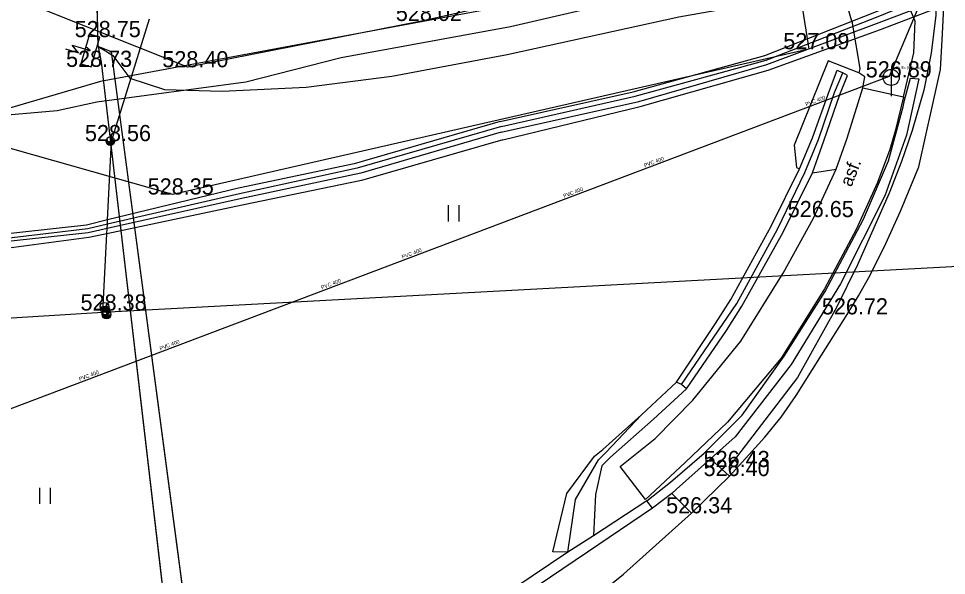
# Model space of a CAD drawing. Extents: x -669393 to -668650, y -1126925 to -1126294.
# Drawn here: x -669021.36 to -668978.28, y -1126896.89 to -1126871.02 of the extents above; entities that cross this region are included whole.
import ezdxf

# ---------------------------------------------------------------- set-up
doc = ezdxf.new("R2010")
doc.units = 0
for name, color, linetype in [('G_Bod_tecka', 7, 'Continuous'), ('G_Bod_vyska', 7, 'Continuous'), ('G_Breh_Teren', 7, 'Continuous'), ('G_Cesty_Schody', 7, 'Continuous'), ('G_Plochy_zpevnene', 7, 'Continuous'), ('G_Ploty', 7, 'Continuous'), ('G_Popisy_povrchu', 7, 'Continuous'), ('G_Site-kanalizace', 7, 'Continuous'), ('G_Site-Rozvadece', 7, 'Continuous'), ('G_Site-Sloupy', 7, 'Continuous'), ('G_Z_ELsilove_nadz_kotovane', 7, 'Continuous'), ('G_Z_ELsilove_podz_kotovane', 7, 'Continuous'), ('G_Z_KANAL_podz_kotovane', 7, 'Continuous'), ('G_Z_SPOJE_podz_geodeticky', 7, 'Continuous'), ('G_Z_SPOJE_podz_kotovane', 7, 'Continuous'), ('G_Z_SPOJE_podz_priblizne', 7, 'Continuous'), ('G_Zabradli_Svodidla', 7, 'Continuous'), ('G_Zelen-okraj', 7, 'Continuous'), ('G_Zelen-Znacky', 7, 'Continuous'), ('Vrstva 10', 7, 'Continuous'), ('Vrstva 17', 7, 'Continuous'), ('Vrstva 2', 7, 'Continuous'), ('Vrstva 3', 7, 'Continuous'), ('Vrstva 5', 7, 'Continuous'), ('Vrstva 62', 7, 'Continuous'), ('Vrstva 8', 7, 'Continuous')]:
    doc.layers.add(name, color=color, linetype=linetype)

msp = doc.modelspace()

# ---------------------------------------------------------------- linework, layer by layer
at = {"layer": 'G_Bod_tecka'}
for p, q in [((-669002.66, -1126871.13), (-669002.66, -1126871.13)), ((-669017.59, -1126871.88), (-669017.59, -1126871.88)), ((-668984.67, -1126872.44), (-668984.67, -1126872.44)), ((-669017.99, -1126873.26), (-669017.99, -1126873.26)), ((-669013.5, -1126873.28), (-669013.5, -1126873.28)), ((-668980.85, -1126873.75), (-668980.85, -1126873.75)), ((-669017.1, -1126876.71), (-669017.1, -1126876.71)), ((-669014.2, -1126879.19), (-669014.2, -1126879.19)), ((-668984.46, -1126880.24), (-668984.46, -1126880.24)), ((-669017.32, -1126884.58), (-669017.32, -1126884.58)), ((-668982.89, -1126884.76), (-668982.89, -1126884.76)), ((-668988.38, -1126891.85), (-668988.38, -1126891.85)), ((-668988.36, -1126892.27), (-668988.36, -1126892.27)), ((-668990.12, -1126894), (-668990.12, -1126894))]:
    msp.add_line(p, q, dxfattribs=at)
at = {"layer": 'G_Breh_Teren'}
msp.add_line((-668992.44, -1126889.42), (-668990.81, -1126887.9), dxfattribs=at)
for points in [[(-668990.59, -1126888.02), (-668988.02, -1126884.25), (-668986.12, -1126880.8), (-668984.86, -1126878.16), (-668984.22, -1126876.63), (-668983.48, -1126874.45), (-668983.1, -1126873.54)], [(-668990.35, -1126888.22), (-668991.88, -1126889.62), (-668993.88, -1126891.39), (-668994.28, -1126891.8), (-668994.58, -1126893.13), (-668994.67, -1126895.04)], [(-668995.86, -1126895.8), (-668996.56, -1126895.79), (-668995.91, -1126893.08), (-668994.62, -1126891.34), (-668994.24, -1126891.03), (-668992.44, -1126889.42)], [(-668995.86, -1126895.8), (-668995.51, -1126893.36), (-668994.44, -1126891.52), (-668994.1, -1126891.18), (-668992.44, -1126889.42)]]:
    msp.add_lwpolyline(points, dxfattribs=at)
at = {"layer": 'G_Cesty_Schody'}
for points in [[(-668982.67, -1126871.13), (-668983.16, -1126869.48), (-668983.84, -1126867.18), (-668984.37, -1126863.5)], [(-668980.28, -1126874.66), (-668979.8, -1126872.61), (-668979.73, -1126871.14), (-668980.49, -1126869.33)], [(-668982.67, -1126871.13), (-668982.31, -1126873.34), (-668982.35, -1126873.53)], [(-668982.16, -1126874.23), (-668980.28, -1126874.66), (-668980.66, -1126876.24), (-668980.91, -1126877.1), (-668981.48, -1126878.63), (-668982.47, -1126880.81), (-668983.94, -1126883.57), (-668985.96, -1126886.79), (-668988.45, -1126889.76), (-668990.41, -1126891.64), (-668992.25, -1126893.36)], [(-668992.25, -1126893.36), (-668993.43, -1126891.83), (-668991.81, -1126890.53), (-668990.05, -1126888.74), (-668987.83, -1126886), (-668985.86, -1126882.85), (-668984.45, -1126880.29), (-668983.4, -1126878.01)]]:
    msp.add_lwpolyline(points, dxfattribs=at)
at = {"layer": 'G_Plochy_zpevnene'}
for p, q in [((-668982.87, -1126873.66), (-668983.1, -1126873.54)), ((-668984.5, -1126878.19), (-668983.4, -1126878.01)), ((-668989.23, -1126891.47), (-668988.36, -1126892.27)), ((-668988.36, -1126892.27), (-668990.12, -1126894)), ((-668991.03, -1126893.08), (-668990.12, -1126894))]:
    msp.add_line(p, q, dxfattribs=at)
for points in [[(-668979.57, -1126877.9), (-668978.56, -1126873.38), (-668978.46, -1126871.73), (-668978.36, -1126869.52), (-668978.57, -1126866.9)], [(-668982.35, -1126873.53), (-668983.77, -1126872.98), (-668985.35, -1126876.89), (-668985.24, -1126877.94), (-668985.1, -1126877.99)], [(-668985.82, -1126886.7), (-668983.91, -1126883.7), (-668982.13, -1126880.33), (-668980.98, -1126877.62), (-668980.3, -1126875.12), (-668980.23, -1126874.8), (-668979.96, -1126873.79), (-668979.56, -1126873.81), (-668980.14, -1126876.43), (-668981.15, -1126879.25), (-668983.2, -1126883.34), (-668985.5, -1126887.08)], [(-668985.1, -1126877.99), (-668984.5, -1126876.55), (-668983.72, -1126874.36), (-668983.35, -1126873.41), (-668983.1, -1126873.54)], [(-668984.5, -1126878.19), (-668983.97, -1126876.7), (-668983.24, -1126874.55), (-668982.87, -1126873.66)], [(-668982.16, -1126874.23), (-668982.08, -1126873.73), (-668982.35, -1126873.53)], [(-668983.4, -1126878.01), (-668982.9, -1126876.58), (-668982.16, -1126874.23)], [(-668990.81, -1126887.9), (-668989, -1126885.18), (-668988.3, -1126884.07), (-668986.42, -1126880.66), (-668985.1, -1126877.99)], [(-668982.89, -1126884.76), (-668982.63, -1126884.33), (-668982.37, -1126883.9), (-668981.83, -1126882.94), (-668981.1, -1126881.47), (-668980.42, -1126879.96), (-668979.57, -1126877.9)], [(-668990.35, -1126888.22), (-668988.49, -1126885.5), (-668987.79, -1126884.37), (-668985.86, -1126880.94), (-668984.5, -1126878.19)], [(-668988.36, -1126892.27), (-668986.72, -1126890.47), (-668985.95, -1126889.53), (-668985.26, -1126888.53), (-668984.08, -1126886.65), (-668982.89, -1126884.76)], [(-668985.5, -1126887.08), (-668988.09, -1126890.44), (-668989.23, -1126891.47), (-668990.81, -1126892.88), (-668991.03, -1126893.08), (-668991.93, -1126893.76), (-668992.19, -1126893.42), (-668991.1, -1126892.55), (-668989.53, -1126891.2), (-668987.77, -1126889.44), (-668985.82, -1126886.7)], [(-668990.35, -1126888.22), (-668990.59, -1126888.02), (-668990.81, -1126887.9)], [(-668992.19, -1126893.42), (-668994.67, -1126895.04), (-668995.86, -1126895.8)], [(-668991.93, -1126893.76), (-668994.94, -1126895.8), (-668998.91, -1126898.48), (-669000.35, -1126899.41), (-669003.1, -1126901.06), (-669005.56, -1126902.41), (-669007.75, -1126903.53), (-669011.64, -1126905.4), (-669017.52, -1126908.13), (-669020.44, -1126909.52), (-669023.34, -1126910.95), (-669025.5, -1126912.058)], [(-668995.87, -1126898.82), (-668994.37, -1126897.71), (-668993.28, -1126896.82), (-668990.12, -1126894)], [(-668995.86, -1126895.8), (-668999.17, -1126898.04), (-669000.6, -1126898.99), (-669003.34, -1126900.64), (-669005.8, -1126901.99), (-669007.98, -1126903.11), (-669011.87, -1126904.98), (-669017.74, -1126907.69), (-669020.67, -1126909.07), (-669023.6, -1126910.53)]]:
    msp.add_lwpolyline(points, dxfattribs=at)
at = {"layer": 'G_Ploty'}
msp.add_lwpolyline([(-668990.24, -1126868.37), (-669002.66, -1126871.13), (-669013.5, -1126873.28), (-669020.61, -1126870.44), (-669031.74, -1126866.39), (-669033.91, -1126864.19), (-669036.46, -1126861.23)], dxfattribs=at)
at = {"layer": 'G_Site-kanalizace'}
msp.add_line((-668980.85, -1126873.375), (-668980.85, -1126874.625), dxfattribs=at)
msp.add_circle((-668980.85, -1126873.75), 0.375, dxfattribs=at)
at = {"layer": 'G_Site-Rozvadece'}
for p, q in [((-669019.182, -1126872.427), (-669018.581, -1126872.601)), ((-669018.581, -1126872.601), (-669018.871, -1126872.257)), ((-669018.871, -1126872.257), (-669018.031, -1126872.5)), ((-669018.297, -1126872.538), (-669018.031, -1126872.5)), ((-669018.031, -1126872.5), (-669018.236, -1126872.326))]:
    msp.add_line(p, q, dxfattribs=at)
msp.add_lwpolyline([(-669018.07, -1126871.74), (-669018.47, -1126873.12), (-669017.99, -1126873.26), (-669017.59, -1126871.88)], close=True, dxfattribs=at)
at = {"layer": 'G_Site-Sloupy'}
for centre in [(-669017.1, -1126876.71), (-669017.37, -1126884.4), (-669017.32, -1126884.58), (-669017.28, -1126884.77)]:
    msp.add_circle(centre, 0.2, dxfattribs=at)
for centre, radius, start, end in [((-669017.1, -1126876.71), 0.18, 180, 0), ((-669017.1, -1126876.71), 0.16, 180, 0), ((-669017.1, -1126876.71), 0.14, 180, 0), ((-669017.1, -1126876.71), 0.12, 180, 0), ((-669017.1, -1126876.71), 0.1, 180, 0), ((-669017.1, -1126876.71), 0.08, 180, 0), ((-669017.1, -1126876.71), 0.06, 180, 0), ((-669017.1, -1126876.71), 0.04, 180, 0), ((-669017.1, -1126876.71), 0.02, 180, 0), ((-669017.37, -1126884.4), 0.18, 180, 0), ((-669017.37, -1126884.4), 0.16, 180, 0), ((-669017.37, -1126884.4), 0.14, 180, 0), ((-669017.37, -1126884.4), 0.12, 180, 0), ((-669017.37, -1126884.4), 0.1, 180, 0), ((-669017.37, -1126884.4), 0.08, 180, 0), ((-669017.37, -1126884.4), 0.06, 180, 0), ((-669017.37, -1126884.4), 0.04, 180, 0), ((-669017.37, -1126884.4), 0.02, 180, 0), ((-669017.32, -1126884.58), 0.18, 285.5239, 105.5239), ((-669017.32, -1126884.58), 0.16, 285.5239, 105.5239), ((-669017.32, -1126884.58), 0.14, 285.5239, 105.5239), ((-669017.32, -1126884.58), 0.12, 285.5239, 105.5239), ((-669017.32, -1126884.58), 0.1, 285.5239, 105.5239), ((-669017.32, -1126884.58), 0.08, 285.5239, 105.5239), ((-669017.32, -1126884.58), 0.06, 285.5239, 105.5239), ((-669017.32, -1126884.58), 0.04, 285.5239, 105.5239), ((-669017.32, -1126884.58), 0.02, 285.5239, 105.5239), ((-669017.28, -1126884.77), 0.18, 180, 0), ((-669017.28, -1126884.77), 0.16, 180, 0), ((-669017.28, -1126884.77), 0.14, 180, 0), ((-669017.28, -1126884.77), 0.12, 180, 0), ((-669017.28, -1126884.77), 0.1, 180, 0), ((-669017.28, -1126884.77), 0.08, 180, 0), ((-669017.28, -1126884.77), 0.06, 180, 0), ((-669017.28, -1126884.77), 0.04, 180, 0), ((-669017.28, -1126884.77), 0.02, 180, 0)]:
    msp.add_arc(centre, radius, start, end, dxfattribs=at)
at = {"layer": 'G_Z_ELsilove_nadz_kotovane'}
for points in [[(-669017.043, -1126876.715), (-669015.282, -1126871.023)], [(-669017.44, -1126884.66), (-669017.258, -1126881.014), (-669017.246, -1126880.769), (-669017.236, -1126880.571), (-669017.226, -1126880.371), (-669017.043, -1126876.715)], [(-669017.44, -1126884.66), (-668952.123, -1126881.144), (-668916.991, -1126893.997)], [(-669153.303, -1126893.392), (-669107.25, -1126890.33), (-669062.58, -1126887.43), (-669038.497, -1126885.952), (-669038.203, -1126885.934), (-669017.44, -1126884.66)]]:
    msp.add_lwpolyline(points, dxfattribs=at)
at = {"layer": 'G_Z_ELsilove_podz_kotovane'}
for points in [[(-669017.66, -1126872.32), (-669017.32, -1126872.52), (-669016.99, -1126872.74), (-669016.2, -1126873.79), (-669014.59, -1126874.31), (-669011.9, -1126874.39), (-669008.01, -1126874.21), (-669004.03, -1126873.7), (-668998.67, -1126872.68), (-668990.7, -1126870.94), (-668986.65, -1126870.22), (-668983.44, -1126869.78), (-668982.61, -1126869.01), (-668983.07, -1126861.94), (-668985.62, -1126845.02), (-668988.11, -1126838.21), (-668989.92, -1126833.67), (-668990.48, -1126832.73), (-668990.47, -1126831.41), (-668992.59, -1126824.81), (-668995.18, -1126816.66), (-668996.82, -1126811.82), (-668998.15, -1126808.4)], [(-669017.66, -1126872.32), (-669017.75, -1126868.55), (-668986.81, -1126864.69), (-668961.76, -1126861.43), (-668974.29, -1126824.76)], [(-668998.999, -1126875.796), (-668992.833, -1126874.42), (-668986.71, -1126872.729), (-668981.615, -1126870.723), (-668977.777, -1126869.124), (-668972.19, -1126867.199), (-668964.62, -1126865.262), (-668962.458, -1126864.708), (-668960.494, -1126864.619), (-668958.82, -1126865.162), (-668957.474, -1126865.751), (-668953.136, -1126867.815), (-668950.009, -1126871.174), (-668946.198, -1126874.351), (-668942.166, -1126877.842), (-668937.747, -1126881.855), (-668933.776, -1126884.563), (-668928.864, -1126887.234), (-668924.02, -1126889.29), (-668918.806, -1126890.399), (-668911.361, -1126891.911), (-668906.151, -1126893.095), (-668903.68, -1126893.898)], [(-668998.945, -1126876.028), (-668992.728, -1126874.627), (-668986.656, -1126872.954), (-668981.532, -1126870.952), (-668977.846, -1126869.43), (-668972.03, -1126867.539), (-668964.491, -1126865.613), (-668962.349, -1126865.085), (-668960.459, -1126864.96), (-668958.87, -1126865.334), (-668957.559, -1126865.955), (-668953.327, -1126868.01), (-668950.129, -1126871.569), (-668946.423, -1126874.55), (-668942.354, -1126878.129), (-668937.96, -1126882.072), (-668933.948, -1126884.82), (-668928.972, -1126887.559), (-668923.987, -1126889.526), (-668918.883, -1126890.652), (-668911.38, -1126892.138), (-668906.176, -1126893.291), (-668904.144, -1126893.967)], [(-668998.948, -1126876.287), (-668992.572, -1126874.864), (-668986.622, -1126873.154), (-668981.41, -1126871.195), (-668977.805, -1126869.824), (-668971.84, -1126868.013), (-668964.271, -1126865.998), (-668962.236, -1126865.557), (-668960.492, -1126865.338), (-668958.845, -1126865.541), (-668957.609, -1126866.168), (-668953.536, -1126868.402), (-668950.266, -1126871.822), (-668946.593, -1126874.773), (-668942.501, -1126878.422), (-668938.144, -1126882.308), (-668934.132, -1126885.124), (-668929.076, -1126887.808), (-668924.051, -1126889.825), (-668918.885, -1126890.99), (-668911.414, -1126892.406), (-668906.254, -1126893.507), (-668904.644, -1126894.042)], [(-668998.878, -1126876.655), (-668992.505, -1126875.097), (-668986.565, -1126873.414), (-668981.344, -1126871.517), (-668977.9, -1126870.214), (-668971.666, -1126868.545), (-668964.038, -1126866.562), (-668962.15, -1126866.001), (-668960.536, -1126865.768), (-668958.978, -1126866.013), (-668957.713, -1126866.467), (-668953.703, -1126869.141), (-668950.636, -1126872.347), (-668947.033, -1126875.193), (-668942.668, -1126878.753), (-668938.246, -1126882.526), (-668934.222, -1126885.417), (-668929.34, -1126888.26), (-668924.181, -1126890.262), (-668918.956, -1126891.607), (-668911.543, -1126892.869), (-668906.343, -1126893.94), (-668905.561, -1126894.178)], [(-669017.66, -1126872.32), (-669017.53, -1126873.04), (-669013.77, -1126905.26), (-669020.43, -1126908.34), (-669019.424, -1126911.152)], [(-669018.093, -1126910.954), (-669018.84, -1126909.01), (-669012.61, -1126906.01), (-669017.05, -1126872.56), (-669017.66, -1126872.32)], [(-668998.999, -1126875.796), (-669005.787, -1126877.761), (-669011.157, -1126878.9), (-669017.226, -1126880.371), (-669018.206, -1126880.609), (-669024.551, -1126881.309), (-669027.326, -1126881.132), (-669029.826, -1126880.554), (-669033.239, -1126880.237), (-669033.851, -1126880.113), (-669035.779, -1126879.051), (-669037.889, -1126878.246), (-669038.858, -1126877.971), (-669043.339, -1126876.556), (-669047.181, -1126875.788)], [(-668998.945, -1126876.028), (-669005.636, -1126877.968), (-669011.102, -1126879.155), (-669017.236, -1126880.571), (-669018.143, -1126880.78), (-669024.529, -1126881.539), (-669027.284, -1126881.24), (-669029.822, -1126880.807), (-669033.35, -1126880.73), (-669033.875, -1126880.585), (-669035.932, -1126879.423), (-669038.107, -1126878.656), (-669038.825, -1126878.526), (-669043.386, -1126878.973), (-669048.594, -1126879.552)], [(-668998.948, -1126876.287), (-669005.473, -1126878.202), (-669011.067, -1126879.39), (-669017.246, -1126880.769), (-669018.126, -1126880.966), (-669024.599, -1126881.672), (-669027.284, -1126881.408), (-669029.821, -1126880.991), (-669033.515, -1126881.174), (-669034.233, -1126881.314), (-669034.8, -1126881.657), (-669038.497, -1126885.952), (-669038.914, -1126886.437), (-669041.924, -1126890.951), (-669044.204, -1126893.802), (-669044.54, -1126894.52), (-669045.341, -1126895.667), (-669046.284, -1126896.623)], [(-668998.878, -1126876.655), (-669005.444, -1126878.546), (-669010.984, -1126879.688), (-669017.258, -1126881.014), (-669018.1, -1126881.192), (-669024.614, -1126882.058), (-669027.275, -1126881.593), (-669029.778, -1126881.191), (-669033.465, -1126881.4), (-669034.073, -1126881.508), (-669034.543, -1126881.817), (-669038.203, -1126885.934), (-669038.709, -1126886.503), (-669041.719, -1126891.203), (-669043.348, -1126894.251), (-669043.733, -1126894.916), (-669044.836, -1126896.118), (-669045.504, -1126897.27)]]:
    msp.add_lwpolyline(points, dxfattribs=at)
at = {"layer": 'G_Z_KANAL_podz_kotovane'}
for p, q in [((-668971.06, -1126850.25), (-668980.94, -1126873.71)), ((-668980.94, -1126873.71), (-669057.99, -1126902.86))]:
    msp.add_line(p, q, dxfattribs=at)
at = {"layer": 'G_Z_SPOJE_podz_geodeticky'}
for points in [[(-668986.53, -1126850.19), (-668985.03, -1126864.44), (-668986.75, -1126866.97), (-668989.76, -1126868.75), (-669017.55, -1126873.94), (-669033.99, -1126878.75), (-669057.42, -1126890.17), (-669072, -1126901.12), (-669082.5, -1126911.78), (-669093.073, -1126922.131)], [(-668986.29, -1126850.38), (-668985.06, -1126860.52), (-668985, -1126864.89), (-668986.86, -1126867.84), (-668990.05, -1126869.76), (-668993.77, -1126870.3), (-668998.52, -1126871.4), (-669006.38, -1126872.84), (-669010.81, -1126873.97), (-669017.73, -1126874.9), (-669019.56, -1126875.3), (-669022.24, -1126875.53)]]:
    msp.add_lwpolyline(points, dxfattribs=at)
at = {"layer": 'G_Z_SPOJE_podz_kotovane'}
msp.add_lwpolyline([(-668986.53, -1126850.19), (-668985.03, -1126864.44), (-668986.75, -1126866.97), (-668989.76, -1126868.75), (-669017.55, -1126873.94), (-669033.99, -1126878.75), (-669057.42, -1126890.17), (-669072, -1126901.12), (-669082.5, -1126911.78), (-669093.073, -1126922.131)], dxfattribs=at)
at = {"layer": 'G_Z_SPOJE_podz_priblizne'}
msp.add_lwpolyline([(-668986.53, -1126850.19), (-668985.03, -1126864.44), (-668986.75, -1126866.97), (-668989.76, -1126868.75), (-669017.55, -1126873.94), (-669033.99, -1126878.75), (-669057.42, -1126890.17), (-669072, -1126901.12), (-669082.5, -1126911.78), (-669093.073, -1126922.131)], dxfattribs=at)
at = {"layer": 'G_Zabradli_Svodidla'}
msp.add_lwpolyline([(-668979.92, -1126860.8), (-668979.21, -1126865.14), (-668978.9, -1126867.37), (-668978.75, -1126869.14), (-668978.78, -1126870.86), (-668978.99, -1126872.62), (-668979.34, -1126874.34), (-668979.87, -1126876.22), (-668980.37, -1126877.66), (-668980.94, -1126879.12), (-668982.42, -1126882.45), (-668983.39, -1126884.44), (-668985.2, -1126887.69), (-668988.38, -1126891.85)], dxfattribs=at)
at = {"layer": 'G_Zelen-okraj'}
msp.add_lwpolyline([(-668985.98, -1126864.1), (-668984.67, -1126872.44), (-669014.2, -1126879.19), (-669028.25, -1126875.21)], dxfattribs=at)
at = {"layer": 'G_Zelen-Znacky'}
for p, q in [((-669001.4, -1126880.44), (-669001.4, -1126879.69)), ((-669000.9, -1126880.44), (-669000.9, -1126879.69))]:
    msp.add_line(p, q, dxfattribs=at)
for points in [[(-669020.37, -1126893.56), (-669020.37, -1126892.81)], [(-669019.87, -1126893.56), (-669019.87, -1126892.81)]]:
    msp.add_lwpolyline(points, dxfattribs=at)
at = {"layer": 'Vrstva 10'}
for p, q in [((-668971.061, -1126850.247), (-668980.94, -1126873.71)), ((-668980.94, -1126873.71), (-669057.994, -1126902.86))]:
    msp.add_line(p, q, dxfattribs=at)
at = {"layer": 'Vrstva 17'}
for p, q in [((-669017.66, -1126872.32), (-669017.53, -1126873.04)), ((-669017.05, -1126872.56), (-669017.66, -1126872.32)), ((-669012.61, -1126906.01), (-669017.05, -1126872.56)), ((-669017.53, -1126873.04), (-669013.77, -1126905.26))]:
    msp.add_line(p, q, dxfattribs=at)
at = {"layer": 'Vrstva 5'}
msp.add_line((-669017.66, -1126872.32), (-669017.747, -1126868.547), dxfattribs=at)
at = {"layer": 'Vrstva 62'}
for p, q in [((-668998.67, -1126872.68), (-668990.7, -1126870.94)), ((-669017.66, -1126872.32), (-669017.32, -1126872.52)), ((-669017.32, -1126872.52), (-669016.99, -1126872.74)), ((-669016.99, -1126872.74), (-669016.2, -1126873.79)), ((-669004.03, -1126873.7), (-668998.67, -1126872.68)), ((-669016.2, -1126873.79), (-669014.59, -1126874.31)), ((-669008.01, -1126874.21), (-669004.03, -1126873.7)), ((-669011.9, -1126874.39), (-669008.01, -1126874.21)), ((-669014.59, -1126874.31), (-669011.9, -1126874.39))]:
    msp.add_line(p, q, dxfattribs=at)
at = {"layer": 'Vrstva 8'}
msp.add_line((-668980.947, -1126873.713), (-668980.947, -1126873.713), dxfattribs=at)

# ---------------------------------------------------------------- texts
at = {"layer": 'G_Bod_vyska'}
for s, p in [('528.02', (-669003.846, -1126871.13)), ('528.75', (-669018.754, -1126871.88)), ('527.09', (-668985.858, -1126872.44)), ('528.73', (-669019.154, -1126873.26)), ('528.40', (-669014.686, -1126873.28)), ('526.89', (-668982.03, -1126873.75)), ('528.56', (-669018.278, -1126876.71)), ('528.35', (-669015.364, -1126879.19)), ('526.65', (-668985.652, -1126880.24)), ('528.38', (-669018.484, -1126884.58)), ('526.72', (-668984.068, -1126884.76)), ('526.43', (-668989.558, -1126891.85)), ('526.40', (-668989.559, -1126892.27)), ('526.34', (-668991.298, -1126894))]:
    msp.add_text(s, height=0.75, dxfattribs=at).set_placement(p)
at = {"layer": 'G_Popisy_povrchu'}
msp.add_text('asf.', height=0.6, rotation=68.5396, dxfattribs=at).set_placement((-668982.698, -1126878.871))
at = {"layer": 'Vrstva 2'}
msp.add_text('526.95 (525.45)', height=0.13163, dxfattribs=at).set_placement((-668980.741, -1126873.36))
at = {"layer": 'Vrstva 3'}
for rotation, p in [(20.6516, (-668984.794, -1126875.093)), (20.6396, (-668992.289, -1126877.929)), (20.6714, (-668996.036, -1126879.347)), (20.6396, (-669003.532, -1126882.182)), (20.6714, (-669007.278, -1126883.599)), (20.7152, (-669014.774, -1126886.434)), (20.6396, (-669018.521, -1126887.852))]:
    msp.add_text('PVC 400', height=0.1755, rotation=rotation, dxfattribs=at).set_placement(p)

doc.saveas('drawing.dxf')
